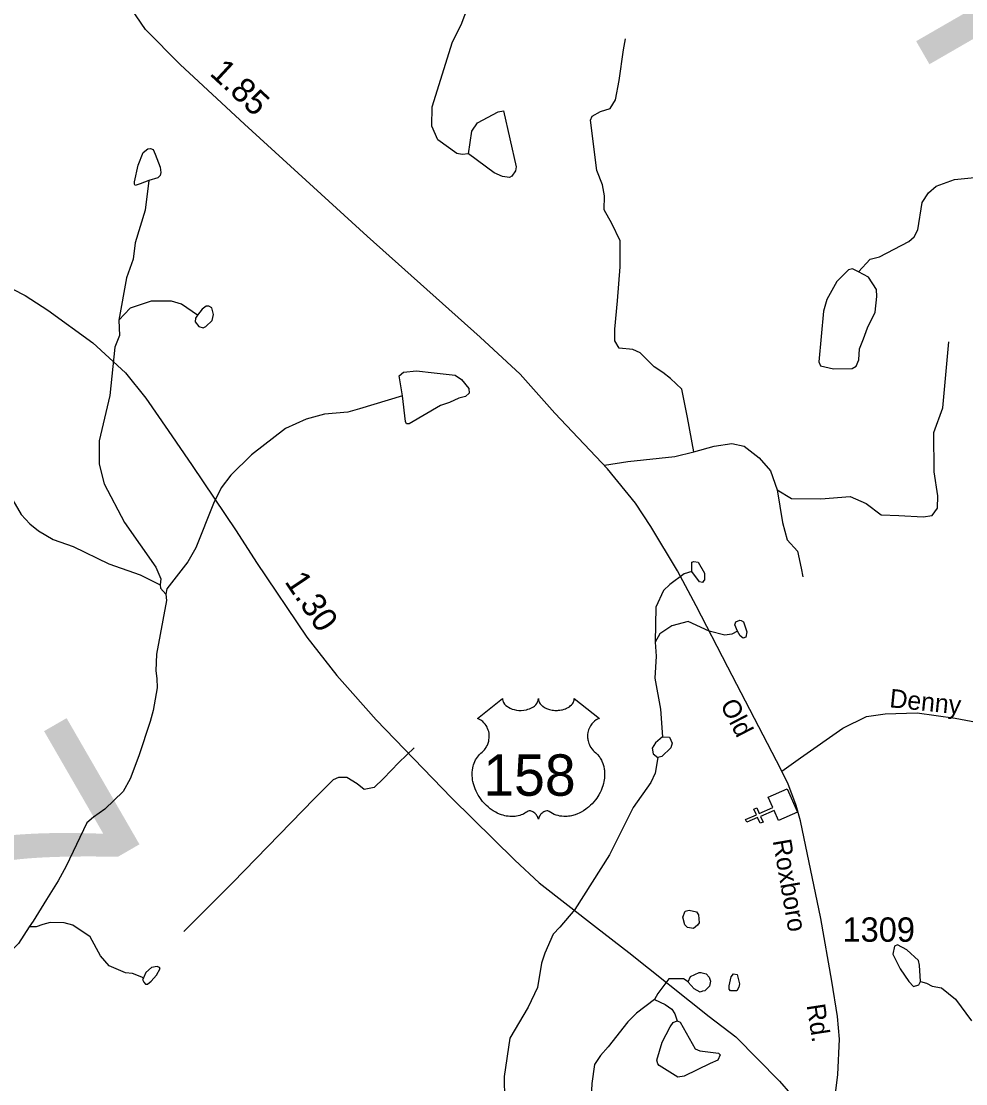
# Model space of a CAD drawing. Extents: x 2056842 to 2160602, y 826753 to 1016856.
# Drawn here: x 2071991 to 2076838, y 935892 to 941344 of the extents above; entities that cross this region are included whole.
import ezdxf

# ---------------------------------------------------------------- set-up
doc = ezdxf.new("R2010")
doc.units = 0
for name, color, linetype in [('Exist Cultural Church CELL', 7, 'Continuous'), ('Exist Hydrographic Creek Single Shore', 7, 'Continuous'), ('Exist Hydrographic Misc Water Feature', 7, 'Continuous'), ('Exist Hydrographic Pond Under 1500 Sq Ft', 7, 'Continuous'), ('Exist Road Non-System Type 51', 7, 'Continuous'), ('Exist Road Non-System Type 51 Label', 7, 'Continuous'), ('Exist Road Primary US Attributed', 7, 'Continuous'), ('Exist Road Primary US Mileage Hundredths English Label', 7, 'Continuous'), ('Exist Road Primary US Shield CELL', 7, 'Continuous'), ('Exist Road Primary US Shield Number Label', 7, 'Continuous'), ('Exist Road Secondary Mileage Hundredths English Label', 7, 'Continuous'), ('Exist Road Secondary Structure Standard Bridge Number Label', 7, 'Continuous'), ('Exist Road Secondary Type 51 Attributed', 7, 'Continuous'), ('Exist Road Secondary Type 51 Label', 7, 'Continuous'), ('Exist Road Secondary Type 51 Number Label', 7, 'Continuous')]:
    doc.layers.add(name, color=color, linetype=linetype)

msp = doc.modelspace()

# ---------------------------------------------------------------- linework, layer by layer
at = {"layer": 'Exist Cultural Church CELL'}
msp.add_lwpolyline([(2075877.5, 937242.6), (2075854.4, 937294.7), (2075784.7, 937263.9), (2075797.7, 937234.7), (2075783, 937228.2), (2075770.1, 937257.5), (2075715.1, 937233.2), (2075708.6, 937247.9), (2075763.7, 937272.2), (2075750.7, 937301.4), (2075765.4, 937307.9), (2075778.3, 937278.6), (2075847.9, 937309.3), (2075824.8, 937362.1), (2075922.2, 937405.1), (2075974.9, 937285.6)], close=True, dxfattribs=at)
at = {"layer": 'Exist Hydrographic Creek Single Shore'}
for points in [[(2075244.4, 938157.4), (2075248.5, 938085.4), (2075242.9, 937973.3), (2075271.4, 937813.5), (2075281.9, 937671.5)], [(2075258.1, 937565.5), (2075244.4, 937485.4), (2075222.6, 937437.3), (2075131, 937309.1), (2075009.8, 937066.7), (2074832.6, 936786.1), (2074754.9, 936696), (2074721.1, 936659.8), (2074677.4, 936561.7), (2074661.4, 936509.6), (2074639.9, 936385.5), (2074592.3, 936285.4), (2074498.8, 936125.1), (2074469.3, 935929.1), (2074471.7, 935809), (2074487.9, 935765.1), (2074514, 935721.1), (2074646.4, 935565.6), (2074726.8, 935437.9), (2074777.3, 935306)], [(2075240.1, 936323.4), (2075148.4, 936253.2), (2075104.5, 936209), (2075002.8, 936080.7), (2074963, 936036.5), (2074933.1, 935990.5), (2074919.4, 935892.5), (2074911.8, 935752.4), (2074894.1, 935644.4), (2074886.8, 935488.3), (2074880.8, 935440.3), (2074817.2, 935330.1), (2074777.3, 935306)]]:
    msp.add_lwpolyline(points, dxfattribs=at)
at = {"layer": 'Exist Hydrographic Misc Water Feature'}
msp.add_line((2073948.4, 939421.3), (2073726.8, 939354.6), dxfattribs=at)
for points in [[(2074286.6, 940664.2), (2074254.6, 940660.1), (2074226.5, 940666.1), (2074128.3, 940735.8), (2074098.1, 940805.7), (2074099.8, 940905.7), (2074204.8, 941238), (2074248.4, 941326.1), (2074337.6, 941562.5), (2074411.2, 941746.6), (2074538.4, 941967), (2074620, 942131.3)], [(2074286.6, 940664.2), (2074304.2, 940780.4), (2074332.1, 940822.4), (2074437.9, 940878.7), (2074465.8, 940884.9)], [(2074465.8, 940884.9), (2074530.6, 940597.1), (2074526.9, 940577.1), (2074508.9, 940549)], [(2072645.8, 940526.6), (2072600.8, 940509.2), (2072576.2, 940502), (2072571.9, 940507.8), (2072571.9, 940520.8), (2072590.7, 940606.4), (2072616.8, 940670.1), (2072640, 940689), (2072654.4, 940691.9), (2072667.5, 940686.1), (2072679.1, 940662.9), (2072703.7, 940594.8), (2072706.6, 940567.2), (2072703.7, 940552.7), (2072692.1, 940541.1), (2072645.8, 940526.6)], [(2074508.9, 940549), (2074497, 940542.9), (2074460.9, 940546.8), (2074418.8, 940566.7), (2074286.6, 940664.2)], [(2076288.3, 940058.5), (2076348.2, 940122.7), (2076396.2, 940134.9), (2076545.8, 940213.3), (2076573.7, 940237.4), (2076591.8, 940273.5), (2076615.1, 940413.6), (2076647.1, 940463.7), (2076686.9, 940497.8), (2076780.8, 940532.1), (2076882.7, 940542.4), (2077098.9, 940541.1), (2077230.7, 940559.6), (2077292.6, 940581.7), (2077338.6, 940611.8)], [(2072645.8, 940526.6), (2072626.5, 940375.2), (2072575, 940207.2), (2072565.2, 940123.1), (2072531.1, 940027), (2072491.5, 939811)], [(2076288.3, 940058.5), (2076256.3, 940074.5), (2076236.2, 940068.5), (2076176.5, 940008.3), (2076124.9, 939916), (2076108.9, 939856), (2076083.9, 939595.9)], [(2076313.5, 939714.6), (2076333.2, 939770.7), (2076373, 939850.9), (2076382.6, 939930.9), (2076380.6, 939966.8), (2076338.5, 940030.7), (2076288.3, 940058.5)], [(2072895.5, 939835.7), (2072813.5, 939891.6), (2072761.4, 939907.5), (2072657.4, 939907.3), (2072549.4, 939871.1), (2072491.5, 939811)], [(2072895.5, 939835.7), (2072884.8, 939820.6), (2072883.4, 939801.7), (2072902.2, 939778.5), (2072925.4, 939771.3), (2072938.4, 939777.1), (2072970.3, 939809), (2072977.5, 939839.4), (2072968.9, 939874.2), (2072952.9, 939882.9), (2072939.9, 939881.5), (2072919.6, 939867), (2072895.5, 939835.7)], [(2072491.5, 939811), (2072495.9, 939731), (2072471.9, 939671), (2072446.2, 939422.9), (2072390.7, 939190.8), (2072390.9, 939070.9), (2072417.1, 938970.9), (2072521.5, 938771.1), (2072682, 938543.4), (2072708.1, 938483.5), (2072704, 938451.5)], [(2076083.9, 939595.9), (2076091.9, 939576), (2076159.9, 939560.1), (2076255.9, 939562.5), (2076275.8, 939574.6), (2076289.7, 939606.6), (2076293.6, 939662.7), (2076313.5, 939714.6)], [(2073948.4, 939421.3), (2073930, 939525.2), (2073952.1, 939543.2), (2074020, 939549.5), (2074110, 939539.7)], [(2074110, 939539.7), (2074218.1, 939528), (2074250.3, 939506.2), (2074288.4, 939460.4), (2074290.5, 939436.3), (2074270.4, 939418.2), (2074236.5, 939410.1), (2074188.6, 939388)], [(2074188.6, 939388), (2074142.6, 939371.9), (2073981, 939277.4), (2073968.9, 939277.4), (2073962.8, 939289.4), (2073948.4, 939421.3)], [(2073726.8, 939354.6), (2073666.5, 939338), (2073546.5, 939327), (2073452.4, 939302.8), (2073346.6, 939254.6), (2073172.7, 939118.3), (2073067.1, 939014.1), (2073017.3, 938950), (2072977.3, 938869.9), (2072887.7, 938641.8), (2072845.9, 938569.7), (2072738, 938431.5), (2072732.3, 938403.4)], [(2071628.6, 939301.6), (2071660.7, 939237.5), (2071732.9, 939133.6), (2071841.1, 939049.9), (2071887.3, 938989.9), (2071991.4, 938812.1), (2072035.5, 938764.2), (2072079.6, 938728.3), (2072155.7, 938684.5), (2072257.8, 938648.6), (2072439.9, 938559), (2072601.9, 938503.3), (2072704, 938451.5)], [(2075433.2, 938520), (2075393.2, 938507.8), (2075319.4, 938453.6), (2075287.4, 938423.5), (2075247.9, 938337.4), (2075244.4, 938157.4)], [(2072732.3, 938403.4), (2072736.2, 938371.5), (2072684.7, 938095.4), (2072681, 938011.4), (2072687, 937971.4), (2072689, 937923.5), (2072667.3, 937807.4), (2072653.3, 937751.4), (2072595, 937574.9), (2072550.1, 937456), (2072513.9, 937392.2), (2072419.7, 937300.2), (2072361.8, 937259.6), (2072328.4, 937230.6), (2072220.9, 937008.7), (2072180.9, 936932.5), (2072121, 936836.4), (2072051.7, 936726.8), (2072031.4, 936696.3)], [(2072704, 938451.5), (2072706, 938435.5), (2072732.3, 938403.4)], [(2075281.9, 937671.5), (2075246, 937641.4), (2075228.2, 937613.4), (2075234.1, 937585.4), (2075258.1, 937565.5)], [(2072617.9, 936435.3), (2072561.7, 936457.3), (2072525.8, 936461.2), (2072441.7, 936497.1), (2072397.6, 936548.9), (2072345.6, 936644.9), (2072255.3, 936704.7), (2072211.4, 936716.7), (2072140.1, 936719.6), (2072101, 936709.4), (2072067.3, 936696.4), (2072031.4, 936696.3)], [(2072031.4, 936696.3), (2071977.5, 936612.2), (2071865.7, 936500), (2071797.9, 936451.8), (2071605.9, 936369.5), (2071534.2, 936321.3), (2071472.2, 936245.3), (2071452.3, 936205.3)], [(2072617.9, 936435.3), (2072613.9, 936426.7), (2072619.7, 936413.7), (2072628.4, 936402.1), (2072638.5, 936403.5), (2072657.3, 936418), (2072684.9, 936448.5), (2072703.7, 936483.3), (2072700.8, 936489), (2072687.8, 936493.4), (2072660.2, 936487.6), (2072629.8, 936463), (2072617.9, 936435.3)], [(2075413.7, 936414), (2075425.6, 936442), (2075469.5, 936462.1), (2075479.6, 936462.2)], [(2075413.7, 936414), (2075389.8, 936429.9), (2075313.7, 936429.7), (2075257.9, 936355.5), (2075240.1, 936323.4)], [(2076605.5, 936415.5), (2076637.5, 936407.7), (2076665.7, 936391.7), (2076713.8, 936383.8), (2076785.7, 936326.2), (2076868.1, 936214.5)], [(2075240.1, 936323.4), (2075296, 936297.6), (2075330.3, 936273.8), (2075344.4, 936249.8), (2075356.5, 936213.8)], [(2075265.1, 935985.6), (2075257.1, 935993.5), (2075253.2, 936013.4), (2075280.7, 936105.5), (2075320.4, 936183.6), (2075336.4, 936205.8), (2075356.5, 936213.8)], [(2075356.5, 936213.8), (2075372.5, 936207.8), (2075448.8, 936070.1), (2075472.8, 936060.2), (2075569, 936048.5), (2075577, 936040.5), (2075565.1, 936012.5), (2075527.1, 935996.3)], [(2075527.1, 935996.3), (2075393.2, 935929.9), (2075361.3, 935925.8), (2075265.1, 935985.6)]]:
    msp.add_lwpolyline(points, dxfattribs=at)
at = {"layer": 'Exist Hydrographic Pond Under 1500 Sq Ft'}
for points in [[(2075433.1, 938519.9), (2075432.8, 938567.9), (2075442.7, 938571.9)], [(2075442.7, 938571.9), (2075464.9, 938567.8), (2075496.9, 938512.1), (2075497.1, 938476), (2075493.2, 938474.1)], [(2075493.2, 938474.1), (2075487.1, 938464), (2075471.1, 938468), (2075433.1, 938519.9)], [(2075666, 938214.5), (2075638.1, 938198.4), (2075601.9, 938194.2), (2075521.9, 938214.2), (2075413.7, 938263.7), (2075329.9, 938241.5), (2075268, 938201.1), (2075244.1, 938157.3)], [(2075666, 938214.5), (2075653.8, 938246.6), (2075657.8, 938262.6), (2075678, 938270.7), (2075685.8, 938268.6)], [(2075685.8, 938268.6), (2075697.8, 938262.8), (2075714.1, 938210.6), (2075709.9, 938182.8)], [(2075709.9, 938182.8), (2075696.1, 938178.5), (2075679.9, 938190.6), (2075666, 938214.5)], [(2075281.6, 937671.2), (2075317.7, 937669.5), (2075331.8, 937639.3), (2075323.8, 937615.6)], [(2075323.8, 937615.6), (2075277.9, 937571.2), (2075258.1, 937565.4)], [(2075396.8, 936707.7), (2075386.4, 936745.7), (2075398.6, 936777.9), (2075418.3, 936781.8)], [(2075418.3, 936781.8), (2075456.6, 936774.1), (2075466.4, 936758.1), (2075470.5, 936718), (2075460.8, 936706.1)], [(2075460.8, 936706.1), (2075440.7, 936687.8), (2075410.6, 936693.7), (2075396.8, 936707.7)], [(2076535.1, 936579.4), (2076487, 936605), (2076473.1, 936597.1), (2076463.1, 936557), (2076501.2, 936481.4)], [(2076605.5, 936415.5), (2076601.3, 936499.6), (2076595.3, 936523.4), (2076535.1, 936579.4)], [(2075479.3, 936461.9), (2075505.4, 936456.1), (2075521.5, 936438), (2075527.6, 936418.2), (2075523.8, 936392), (2075499.7, 936367.9), (2075487.8, 936365.9)], [(2075623.6, 936394.6), (2075633.4, 936440.6), (2075645.6, 936456.5), (2075665.5, 936452.8)], [(2075665.5, 936452.8), (2075677.6, 936404.6), (2075673.6, 936386.6)], [(2076501.2, 936481.4), (2076545.4, 936415.5), (2076569.5, 936391.4), (2076597.6, 936399.6), (2076605.5, 936415.5)], [(2075487.8, 936365.9), (2075475.9, 936361.9), (2075443.8, 936378), (2075413.7, 936413.7)], [(2075673.6, 936386.6), (2075663.8, 936368.5), (2075631.6, 936368.5), (2075623.6, 936376.5), (2075623.6, 936394.6)]]:
    msp.add_lwpolyline(points, dxfattribs=at)
at = {"layer": 'Exist Road Non-System Type 51'}
for points in [[(2075442.2, 939134.9), (2075409.9, 939311), (2075381.2, 939456.6), (2075322.8, 939511.4), (2075283.3, 939541.9), (2075238.4, 939570.7), (2075202.5, 939606.6), (2075166.6, 939642.6), (2075128.9, 939660.5), (2075058.9, 939665.9), (2075037.3, 939703.7), (2075037.3, 939764.8), (2075051.7, 939910.3), (2075064.2, 940084.6), (2075065.1, 940216.7), (2075022, 940306.6), (2074982.5, 940376.6), (2074984.3, 940448.5), (2074973.6, 940504.2), (2074944.8, 940577.9), (2074911.6, 940835.8), (2074920.6, 940857.3), (2074963.7, 940880.7), (2075014, 940896.9), (2075040.9, 940941.8), (2075058.9, 941040.6), (2075082.2, 941197), (2075092.1, 941253.6)], [(2075870.5, 938939.9), (2075943.3, 938895.9), (2076094.1, 938894.1), (2076244.9, 938904.9), (2076327.5, 938869), (2076404.8, 938811.5), (2076494.5, 938807.9), (2076620.3, 938800.7), (2076666, 938807), (2076693, 938844.7), (2076694.8, 938909.4), (2076676.8, 939031.6), (2076675, 939232.9), (2076720.8, 939359.5), (2076751.3, 939699.2)], [(2075442.2, 939134.9), (2075547.3, 939162.8), (2075637.1, 939177.2), (2075701.7, 939162.8), (2075777.2, 939103.5), (2075836.4, 939037), (2075870.5, 938939.9)], [(2074983.6, 939065.8), (2075103.7, 939085.5), (2075345.3, 939109.8), (2075442.2, 939134.9)], [(2075870.5, 938939.9), (2075898.4, 938771.9), (2075921.7, 938682.1), (2075973.8, 938624.6), (2075993.5, 938538.3), (2076002.5, 938493.4)], [(2075893.7, 937496.4), (2075990.8, 937563.5), (2076208.1, 937716.2), (2076328.4, 937775.5), (2076424.5, 937790.8), (2076587.9, 937794.4), (2076783.7, 937767.4), (2076993.8, 937727.9), (2077109.6, 937721.6), (2077228.1, 937714.4), (2077326.9, 937723.4), (2077431, 937705.4), (2077549.5, 937656.9), (2077610.6, 937612), (2077682.4, 937522.1), (2077763.2, 937453.8), (2077841.3, 937429.6), (2077889.8, 937435)], [(2074007.4, 937615.4), (2073929, 937540.2), (2073850.6, 937458.6), (2073802.7, 937412.2), (2073751.5, 937401), (2073714.7, 937431.4), (2073662, 937463.4), (2073618.8, 937463.4), (2073591.6, 937450.6), (2073494, 937353), (2073077.3, 936924.9), (2072824.7, 936673.7)]]:
    msp.add_lwpolyline(points, dxfattribs=at)
at = {"layer": 'Exist Road Primary US Attributed'}
msp.add_lwpolyline([(2071888.1, 939999.8), (2072010.4, 939936.6), (2072127.5, 939861), (2072358.6, 939694.5), (2072526.9, 939539.7), (2072630, 939409.3), (2072745.6, 939244.1), (2072867.9, 939064.1), (2073094.6, 938728.4), (2073198.5, 938566), (2073456.4, 938183.2), (2073610.3, 937986), (2073693.4, 937894.8), (2073813.3, 937759.5), (2074199.9, 937359.1), (2074523.3, 937038.7), (2074649.7, 936923.5), (2074942.7, 936694.2), (2075109.8, 936564.6), (2075521.9, 936237), (2075657.9, 936132.2), (2075882.9, 935904.6), (2075995.7, 935775.7)], dxfattribs=at)
at = {"layer": 'Exist Road Primary US Shield CELL'}
msp.add_lwpolyline([(2074461, 937868.8), (2074461.4, 937863.5), (2074462.7, 937857.2), (2074463.7, 937853.9), (2074466.6, 937847.7), (2074471.5, 937840.3), (2074478.3, 937833.1), (2074486, 937826.8), (2074491.1, 937823.5), (2074499.9, 937818.8), (2074509.8, 937814.6), (2074520.9, 937811.4), (2074532.2, 937809.1), (2074544.6, 937807.7), (2074556.8, 937807.5), (2074570.1, 937808.5), (2074584.6, 937811.3), (2074591.4, 937813.1), (2074598.9, 937815.6), (2074605.9, 937818.5), (2074613.6, 937822.6), (2074619.7, 937826.6), (2074624.6, 937830.1), (2074631.4, 937836.6), (2074636.8, 937843.4), (2074639.1, 937847.2), (2074641.1, 937850.8), (2074643.8, 937858.6), (2074644.5, 937862), (2074645.1, 937869.1), (2074645.5, 937863.1), (2074646.1, 937859.4), (2074647.1, 937855.8), (2074648.6, 937851.9), (2074651.4, 937846.4), (2074654.4, 937841.9), (2074660.1, 937835.1), (2074663.7, 937831.8), (2074667, 937829.1), (2074675.7, 937823.1), (2074685.9, 937817.9), (2074690.9, 937815.7), (2074696.1, 937813.9), (2074702.6, 937811.9), (2074709.4, 937810.3), (2074716.1, 937809.2), (2074722.9, 937808.2), (2074729.9, 937807.7), (2074735.6, 937807.5), (2074742.6, 937807.6), (2074749, 937808), (2074755.6, 937808.7), (2074762.9, 937809.9), (2074768.8, 937811.2), (2074776.5, 937813.3), (2074783.5, 937815.8), (2074789.7, 937818.5), (2074797.6, 937822.6), (2074804.1, 937826.7), (2074808.8, 937830.5), (2074814.4, 937835.6), (2074819.7, 937841.8), (2074822.9, 937846.3), (2074825.1, 937850.9), (2074827.1, 937855.8), (2074828.4, 937860.9), (2074829, 937865.4), (2074829.1, 937869.2), (2074957.7, 937766.8), (2074954.7, 937765.6), (2074947.7, 937762.2), (2074942.1, 937759), (2074933.3, 937752.7), (2074929.5, 937749.3), (2074925.7, 937745.7), (2074922.2, 937741.9), (2074919.1, 937738.4), (2074915.4, 937733.2), (2074912.1, 937728), (2074908.8, 937722.3), (2074906.4, 937717.4), (2074902.4, 937707.1), (2074900.5, 937700.5), (2074899.3, 937695), (2074897.8, 937683.5), (2074897.4, 937678), (2074897.4, 937672.6), (2074897.7, 937666.9), (2074898.3, 937661.5), (2074899.3, 937655.8), (2074900.2, 937650.7), (2074901.8, 937644.6), (2074904, 937637.5), (2074906.9, 937630.5), (2074912.7, 937619.4), (2074920.3, 937608), (2074925.7, 937601.6), (2074931, 937596.1), (2074938.9, 937589.4), (2074943.2, 937585.6), (2074948.2, 937580.7), (2074956.2, 937571.3), (2074959.5, 937566.9), (2074962.8, 937562), (2074965.8, 937556.9), (2074968.9, 937551.4), (2074971.3, 937546.6), (2074975.8, 937535.6), (2074979.1, 937524.9), (2074980.6, 937519.3), (2074983, 937506.7), (2074983.9, 937500.4), (2074984.9, 937488.1), (2074985, 937473.2), (2074983.8, 937459.1), (2074981.2, 937442.6), (2074979, 937432.7), (2074975.6, 937421.3), (2074972.3, 937411.3), (2074966.4, 937396.6), (2074961.2, 937386), (2074954.5, 937373.5), (2074949.8, 937366), (2074944.4, 937358), (2074937.7, 937348.7), (2074929.8, 937338.8), (2074920.3, 937328.4), (2074912.6, 937320.7), (2074902.6, 937311.8), (2074896.5, 937306.8), (2074887.9, 937300.2), (2074876, 937292.3), (2074864.3, 937285.6), (2074854.4, 937280.5), (2074845.6, 937276.7), (2074834.2, 937272.3), (2074815.2, 937267.1), (2074808.3, 937265.6), (2074800.1, 937264.4), (2074792.4, 937263.7), (2074785, 937263.2), (2074774.9, 937263.2), (2074765, 937264), (2074755.6, 937265.3), (2074745.8, 937267.4), (2074735.5, 937270.4), (2074726.2, 937274.1), (2074716.8, 937278.7), (2074700.9, 937288.7), (2074696.3, 937291.2), (2074693.7, 937291.9), (2074687.6, 937292.2), (2074681.8, 937290.9), (2074675.9, 937288.6), (2074672.3, 937286.7), (2074667.5, 937283.6), (2074663.9, 937280.7), (2074659.5, 937276.5), (2074656.5, 937273), (2074654.1, 937270.3), (2074649.7, 937263.2), (2074648.1, 937259.9), (2074646.4, 937255.5), (2074644.9, 937249.2), (2074642.9, 937257.2), (2074640.5, 937262.5), (2074637.8, 937267.1), (2074635, 937271.1), (2074630.5, 937276.3), (2074626.5, 937280.2), (2074621.6, 937284.1), (2074616.4, 937287.2), (2074612.3, 937289.4), (2074608.5, 937290.8), (2074603.9, 937291.9), (2074600.1, 937292.2), (2074597, 937292.2), (2074592.7, 937291.2), (2074586.8, 937287), (2074581.3, 937283.2), (2074575.3, 937279.5), (2074568.2, 937275.7), (2074563, 937273.2), (2074556.7, 937270.8), (2074549.4, 937268.4), (2074541.5, 937266.3), (2074533.4, 937264.7), (2074526.3, 937263.6), (2074518.6, 937262.9), (2074511.7, 937262.7), (2074504.5, 937262.8), (2074497.7, 937263.3), (2074489.9, 937264), (2074480.2, 937265.4), (2074472.1, 937267.2), (2074463.6, 937269.5), (2074454.9, 937272.3), (2074445.6, 937275.8), (2074433.9, 937280.9), (2074425.7, 937285.1), (2074412.9, 937292.5), (2074397.9, 937302.9), (2074386.5, 937312.1), (2074378.2, 937319.6), (2074366, 937332.1), (2074358.8, 937340.2), (2074347.5, 937354.8), (2074340.3, 937365.3), (2074335.6, 937373.1), (2074328.8, 937385.6), (2074325, 937393.4), (2074320.2, 937404.8), (2074316.3, 937415.2), (2074313.1, 937425.1), (2074311.4, 937431.4), (2074309, 937442.4), (2074307.5, 937450.2), (2074306.1, 937460.9), (2074305.3, 937472.3), (2074305.1, 937482.7), (2074305.4, 937491.3), (2074306.4, 937501.4), (2074308.1, 937512.1), (2074310.1, 937521.3), (2074312, 937528), (2074314.7, 937536), (2074318.3, 937544.9), (2074322.6, 937553.4), (2074326.7, 937560.5), (2074331.7, 937568.1), (2074336.8, 937574.5), (2074343.3, 937581.7), (2074350.2, 937588.2), (2074356.4, 937593.3), (2074363.9, 937600.6), (2074367.7, 937605), (2074372.4, 937611.2), (2074376.1, 937616.9), (2074379.1, 937621.9), (2074383, 937629.5), (2074385.4, 937635.1), (2074388.3, 937643.8), (2074389.8, 937649.8), (2074391.3, 937657.7), (2074392.3, 937665), (2074392.7, 937674.2), (2074392.5, 937681.8), (2074391.5, 937690.7), (2074389.8, 937699.2), (2074387.8, 937706.7), (2074384.6, 937715.2), (2074381.7, 937721.4), (2074376.8, 937729.8), (2074371.3, 937737.7), (2074365.6, 937744.1), (2074359.9, 937749.8), (2074354.5, 937754), (2074349.3, 937757.7), (2074342.7, 937761.7), (2074336.4, 937764.8), (2074332.5, 937766.4)], close=True, dxfattribs=at)
at = {"layer": 'Exist Road Secondary Type 51 Attributed'}
msp.add_lwpolyline([(2076161.6, 935771.3), (2076182.3, 935939.4), (2076190.3, 936120.2), (2076179.1, 936237), (2076151.2, 936418.6), (2076095.2, 936740.2), (2075990.5, 937240.3), (2075968.1, 937320.3), (2075924.9, 937433.9), (2075867.3, 937549.1), (2075617.1, 938029.9), (2075454, 938343.6), (2075358, 938524.4), (2075221.3, 938750.8), (2075143, 938870.8), (2074999.1, 939046.8), (2074729.6, 939332.5), (2074552.1, 939532.5), (2074345.9, 939722.9), (2073766.2, 940240.5), (2073137, 940815.8), (2072806, 941123), (2072628.5, 941302.2), (2072533.4, 941442.2)], dxfattribs=at)

# ---------------------------------------------------------------- texts
at = {"layer": 'Exist Road Non-System Type 51 Label'}
msp.add_text('Denny', height=95, rotation=354.1742, dxfattribs=at).set_placement((2076443.8, 937824.1))
at = {"layer": 'Exist Road Primary US Mileage Hundredths English Label'}
msp.add_text('1.30', height=125, rotation=303.9609, dxfattribs=at).set_placement((2073339.3, 938468.8))
at = {"layer": 'Exist Road Primary US Shield Number Label'}
msp.add_text('158', height=212.5, dxfattribs=at).set_placement((2074362.2, 937369.5))
at = {"layer": 'Exist Road Secondary Mileage Hundredths English Label'}
msp.add_text('1.85', height=125, rotation=317.1332, dxfattribs=at).set_placement((2072953.3, 941071.5))
at = {"layer": 'Exist Road Secondary Structure Standard Bridge Number Label'}
for s, height, p in [('164', 1230.31, (2075382.9, 943321.3)), ('7', 1230.3, (2071116.2, 937225.8))]:
    msp.add_text(s, height=height, rotation=300, dxfattribs=at).set_placement(p)
at = {"layer": 'Exist Road Secondary Type 51 Label'}
for s, rotation, p in [('Old', 297.5422, (2075575.6, 937836.7)), ('Roxboro', 279.8432, (2075847.2, 937139.1)), ('Rd.', 278.7193, (2076021.1, 936294.8))]:
    msp.add_text(s, height=95, rotation=rotation, dxfattribs=at).set_placement(p)
at = {"layer": 'Exist Road Secondary Type 51 Number Label'}
msp.add_text('1309', height=125, dxfattribs=at).set_placement((2076205.6, 936620.3))

doc.saveas('drawing.dxf')
